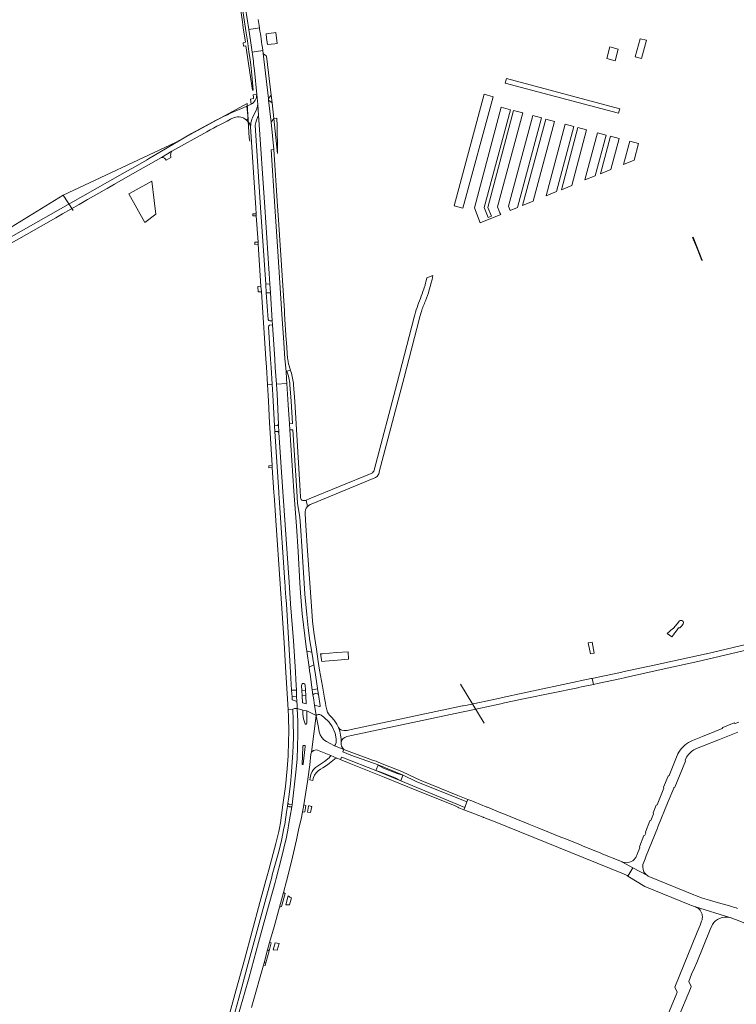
# Model space of a CAD drawing. Extents: x 148869 to 161638, y 453607 to 469810.
# Tile 561 of 656: x 154103 to 154502, y 464902 to 465449. Entities that reach past the tile are written whole.
import ezdxf
from ezdxf.lldxf.tags import DXFTag

# ---------------------------------------------------------------- set-up
doc = ezdxf.new("R2010")
doc.units = 0
for name, color, linetype, lineweight in [('B-OI-RI-DRUKLEIDING-G-niet meenemen', 190, 'RI-PERS', 18), ('B-RO-VH-VERHARDING_ASFALT-GV', 251, 'CONTINUOUS', 18), ('B-RO-VH-VERHARDING_FUNDERING_ZAND-GV', 251, 'CONTINUOUS', 18), ('B-RO-VH-VERHARDING_GRASBETONSTEEN-GV', 251, 'CONTINUOUS', 18), ('B-RO-VH-VERHARDING_HALFVERHARDING_GRIND-GV', 251, 'CONTINUOUS', 18), ('B-RO-VH-VERHARDING_SIERBESTRATING-GV', 251, 'CONTINUOUS', 18), ('B-RO-VH-VERHARDING_STRAATBAKSTEEN-GV', 251, 'CONTINUOUS', 18), ('B-RO-VH-VERHARDING_TEGEL_RUBBER-GV', 251, 'CONTINUOUS', 18)]:
    doc.layers.add(name, color=color, linetype=linetype, lineweight=lineweight)
tags = doc.linetypes.add('RI-PERS', pattern='A,7,-2,["P",Standard,S=1.8,R=0,X=-0.5,Y=-0.9],-2,7,-2,[102,NLCS.SHX,S=1,R=180,X=0,Y=0],-2', length=22).pattern_tags.tags
tags[6] = DXFTag(74, 10)

msp = doc.modelspace()

# ---------------------------------------------------------------- linework, layer by layer
at = {"layer": 'B-OI-RI-DRUKLEIDING-G-niet meenemen'}
for p, q in [((154229.89, 465402.91), (154189.98, 465381.25)), ((154231.09, 465383.84), (154229.89, 465402.91)), ((154231.3, 465381.84), (154231.09, 465383.84)), ((154189.98, 465381.25), (154127.58, 465351.88)), ((154127.58, 465351.88), (154040.91, 465298.72)), ((154127.58, 465351.88), (154133.2, 465343.38)), ((154361.61, 465058.41), (154348.5, 465080))]:
    msp.add_line(p, q, dxfattribs=at)
at = {"layer": 'B-RO-VH-VERHARDING_ASFALT-GV', "flags": 128}
for points in [[(154227.69, 465463.02), (154228.94, 465455.87), (154230.82, 465444.02), (154236.73, 465444.96)], [(154236.8, 465444.44), (154236.73, 465444.96), (154230.82, 465444.02), (154231.71, 465437.96), (154232.66, 465431.47), (154238.56, 465432.34)], [(154251.64, 465253.93), (154251.08, 465259.21), (154250.9, 465260.98), (154250.25, 465270.01), (154249.24, 465285.68), (154246.98, 465320.59), (154245.33, 465345.61), (154243.27, 465377.17), (154244.77, 465377.27), (154243.15, 465392.55), (154241.79, 465404.71), (154241.7, 465405.61), (154238.8, 465430.66), (154238.56, 465432.34), (154232.66, 465431.47)], [(154233.89, 465421.25), (154235.24, 465407.83), (154235.74, 465402.3), (154236.27, 465396.3), (154239.65, 465345.24), (154242.48, 465302.56), (154242.81, 465297.63), (154243.81, 465282.08), (154243.95, 465279.73), (154245.2, 465260.71), (154245.51, 465256.17), (154246.22, 465246.88), (154251.87, 465247.23), (154251.69, 465249.82), (154251.64, 465253.93)], [(154229.47, 465393.56), (154230.39, 465394.58), (154229.76, 465401.32)], [(154236.27, 465396.3), (154235.74, 465402.3), (154235.67, 465401.7), (154235.58, 465401.23), (154235.47, 465400.76), (154235.34, 465400.29), (154235.18, 465399.84), (154235, 465399.4), (154233.21, 465395.86), (154232.83, 465394.97), (154232.51, 465394.06), (154232.24, 465393.13), (154232, 465392.02), (154231.85, 465391.07), (154231.76, 465389.94), (154234.72, 465344.91), (154234.94, 465341.48), (154234.94, 465340.39), (154235.94, 465325.74)], [(154212.56, 465393.5), (154198.84, 465386.23), (154175.1, 465372.12), (154173.89, 465371.4), (154167.72, 465367.9), (154163.39, 465365.43), (154159.05, 465362.97), (154097.35, 465327.91)], [(154241.49, 465282.74), (154240.47, 465297.61), (154240.18, 465302.34), (154237.37, 465345.09), (154234.37, 465390.89)], [(154095.64, 465323.63), (154107.21, 465330.07), (154123.55, 465339.38), (154127.21, 465341.44), (154136.38, 465346.74), (154141.01, 465349.5), (154151.95, 465355.67), (154156.14, 465358.03), (154164.81, 465362.93), (154182.26, 465372.86), (154188.02, 465376.27), (154207.4, 465387.19)], [(154252.39, 465261.09), (154251.75, 465270.11), (154251.66, 465271.38), (154250.74, 465285.78), (154250.62, 465287.56), (154247.32, 465338.16), (154246.83, 465345.71), (154244.77, 465377.27), (154243.27, 465377.17), (154245.33, 465345.61), (154246.98, 465320.59), (154249.24, 465285.68), (154250.25, 465270.01), (154250.9, 465260.98), (154251.08, 465259.21)], [(154235.94, 465325.74), (154236, 465324.65), (154237.53, 465301.22), (154237.79, 465298.07), (154240.24, 465260.85), (154240.55, 465256.37), (154241.18, 465246.58), (154243.81, 465246.74), (154243.19, 465256.01), (154242.89, 465260.59), (154241.78, 465278.62)], [(154331.17, 465299.2), (154331.35, 465299.79), (154331.72, 465301.05), (154332.25, 465303.19), (154332.69, 465305.04), (154333.21, 465307.24), (154329.89, 465305.95), (154329.24, 465303.54)], [(154328.15, 465299.84), (154328.1, 465299.69)], [(154322.77, 465284.13), (154313.23, 465247.57), (154300.52, 465199.02)], [(154242.4, 465279.56), (154243.95, 465279.73), (154243.81, 465282.08), (154242.55, 465282.06)], [(154303.37, 465198.02), (154317.17, 465250.48), (154325.72, 465283.44)], [(154251.08, 465259.21), (154251.64, 465253.93), (154252.04, 465253.98), (154253.95, 465254.67)], [(154253.95, 465254.67), (154252.04, 465253.98), (154252.9, 465251.31)], [(154253.68, 465246.38), (154254.27, 465237.33), (154255.06, 465224.93), (154253.38, 465224.82), (154253.61, 465221.38), (154255.27, 465221.49), (154257.43, 465187.46), (154257.87, 465180.52), (154259.17, 465172.82), (154259.52, 465168.03), (154260.4, 465153.9), (154261.99, 465130.04), (154263.01, 465118.71), (154263.79, 465111.46), (154264.8, 465104.08), (154265.83, 465097.79), (154266.97, 465090.73), (154267.48, 465087.58), (154269.07, 465077.83), (154269.02, 465077.54), (154269.61, 465074.29), (154270.57, 465068.06), (154270.52, 465067.89), (154270.32, 465067.7), (154270.14, 465067.64), (154267.84, 465068.11), (154267.37, 465068.37), (154268.28, 465062.63), (154268.76, 465062.98), (154269.34, 465063.18), (154270.31, 465063.1), (154270.97, 465062.83), (154272.54, 465061.75), (154275.53, 465058.91), (154277.17, 465056.56), (154278.78, 465052.82), (154279.38, 465049.59), (154279.38, 465047.7), (154279.08, 465046.42), (154278.48, 465045.83), (154283.56, 465043.81), (154283.63, 465043.79)], [(154259.52, 465184.22), (154259.32, 465187.58), (154256.33, 465237.14), (154255.69, 465246.57)], [(154298.92, 465197.22), (154264.31, 465183.03), (154262.79, 465182.41), (154263.47, 465178.82)], [(154265.47, 465180.07), (154300.83, 465194.72)], [(154263.47, 465178.82), (154262.79, 465182.41), (154262.32, 465182.22)], [(154282.18, 465047.78), (154282.14, 465049.57), (154281.86, 465051.74), (154281.4, 465053.88), (154280.68, 465055.98), (154279.68, 465057.9), (154278.25, 465060.03), (154276.81, 465061.66), (154275.73, 465062.8), (154275.09, 465063.61), (154274.65, 465064.43), (154274.17, 465065.86), (154273.67, 465068), (154273.41, 465069.41), (154272.89, 465072.32), (154271.8, 465078.92), (154270.19, 465087.75), (154269.31, 465092.61), (154268.5, 465099.43), (154266.99, 465108.92), (154266.15, 465115.04), (154265.69, 465123.34), (154263.53, 465154.11), (154262.54, 465168.24), (154262.07, 465174.77)], [(154511.07, 465102.99), (154485.36, 465096.97), (154485.08, 465096.9), (154456.15, 465090.61), (154439.61, 465087.05), (154437.47, 465086.59), (154424.11, 465083.72), (154421.75, 465083.22), (154422.51, 465079.87), (154425.64, 465080.52), (154437.23, 465083.08), (154440.27, 465083.75), (154458.46, 465087.77), (154480.48, 465092.71), (154486.05, 465094), (154521.5, 465102.21)], [(154415.16, 465081.82), (154413.49, 465081.46), (154383.88, 465075.18), (154371.96, 465072.65), (154370.36, 465072.31), (154351.35, 465068.28), (154350, 465068), (154349.69, 465067.93), (154287.71, 465054.78), (154285.53, 465054.28), (154283.74, 465054.23), (154282.45, 465054.41), (154281.92, 465054.66), (154281.28, 465055.28), (154280.68, 465055.98), (154281.4, 465053.88), (154281.86, 465051.74), (154282.14, 465049.57), (154282.18, 465047.78)], [(154285.28, 465050.88), (154286.18, 465051.13), (154287.88, 465051.53), (154349.17, 465064.42), (154349.16, 465064.51), (154351.89, 465065.04), (154370.89, 465069.14), (154373, 465069.62), (154384.55, 465072.02), (154413.8, 465078.07), (154414.21, 465078.15), (154415.9, 465078.48), (154422.51, 465079.87), (154421.75, 465083.22), (154421.27, 465083.11), (154415.16, 465081.82)], [(154218.71, 464882.13), (154226.1, 464908.75), (154229.87, 464922.66), (154238.29, 464953.28), (154243.55, 464972.76), (154243.88, 464973.97), (154247.49, 464986.98), (154249.04, 464993.13), (154250.36, 465000), (154250.77, 465002.09), (154251.77, 465008.84), (154252.29, 465012.15), (154252.5, 465013.94), (154252.98, 465017.19), (154253.95, 465024.8), (154254.57, 465031.18), (154254.81, 465034.28), (154255.35, 465041.79), (154255.66, 465050.48), (154255.55, 465059.85), (154255.21, 465066.22), (154252.61, 465066.06), (154252.86, 465061.82), (154253.03, 465053.6), (154252.93, 465048.29), (154252.68, 465040.26), (154252.08, 465032.91), (154251.14, 465023.17), (154249.81, 465013), (154248.89, 465007.19), (154248.36, 465002.91), (154247.8, 465000), (154247.42, 464998.09), (154245.87, 464991.51), (154242.03, 464976.83), (154241.07, 464973.45), (154240.34, 464970.88), (154237.02, 464958.7), (154228.47, 464926.83), (154223.63, 464909.62), (154216.32, 464883.09)], [(154232.31, 464900.25), (154232.93, 464902.41), (154239.03, 464923.92), (154239.36, 464925.06), (154241.19, 464932.34), (154242.38, 464936.51), (154244.82, 464945.08), (154247.82, 464956.09), (154250.01, 464964.23), (154251.69, 464970.51), (154252.83, 464974.78), (154255.18, 464983.82), (154257.33, 464993.48), (154258.64, 465000), (154259.99, 465005.04), (154260.67, 465008.88), (154261.4, 465013.01), (154261.81, 465015.32), (154263.62, 465027.01), (154263.65, 465027.17), (154264.73, 465035.14), (154265.26, 465041.21), (154265.68, 465042.23), (154268.28, 465062.63), (154263.09, 465065.19), (154263.15, 465059.9), (154262.99, 465058.41), (154262.83, 465057.98), (154262.7, 465057.84), (154262.52, 465057.81), (154262.31, 465057.85), (154262.15, 465058.01), (154261.24, 465060.84), (154260.89, 465063.44), (154260.89, 465065.67), (154257.62, 465066.48), (154258.02, 465059.41), (154258.08, 465052.09), (154257.94, 465045.48), (154257.63, 465038.31), (154256.96, 465031.14), (154254.83, 465013.01), (154254.67, 465011.79), (154252.95, 465001.47), (154252.64, 465000), (154251.73, 464994.97), (154248.8, 464982.83), (154246.02, 464972.08), (154245.42, 464969.77), (154240.88, 464953.24), (154236.18, 464936.44), (154230.98, 464917.23), (154225.41, 464897.97)], [(154503.23, 465059.01), (154501.26, 465058.24), (154500.71, 465058.48), (154494.38, 465055.99), (154494.14, 465055.43), (154494.14, 465055.43), (154494.13, 465055.42), (154489.9, 465053.73), (154483.19, 465051.04), (154477.58, 465048.8)], [(154479.77, 465044.28), (154483.18, 465045.65), (154492.57, 465049.38), (154502.72, 465053.41)], [(154301.53, 465031.99), (154283.43, 465039.11), (154282.36, 465039.54), (154281.79, 465038.16), (154282.51, 465037.87), (154286.58, 465036.22), (154306.14, 465028.32), (154324.22, 465021), (154345.14, 465012.53), (154346.32, 465012.07)], [(154469.46, 465041.32), (154469.41, 465041.23), (154464.53, 465029.22), (154463.94, 465028.99), (154461.41, 465022.73), (154461.64, 465022.16), (154460.52, 465019.37), (154457.96, 465013.04), (154457.37, 465012.78), (154455.7, 465008.58), (154455.94, 465008.02), (154454.47, 465004.33), (154454.46, 465004.33), (154453.87, 465004.11), (154451.33, 464997.84), (154451.57, 464997.27), (154451.13, 464996.13), (154450.54, 464995.9), (154448.03, 464989.64), (154448.27, 464989.08), (154447.21, 464986.5), (154446.66, 464985.06)], [(154450.44, 464981.17), (154451.14, 464982.91), (154451.64, 464984.13), (154451.87, 464984.7), (154458.08, 465000), (154458.36, 465000.69), (154464.1, 465014.84), (154467.11, 465022.32), (154467.21, 465022.54), (154467.73, 465022.78), (154473.63, 465037.32), (154473.39, 465037.86), (154474.25, 465039.52), (154474.79, 465040.3)], [(154469.97, 465042.22), (154469.46, 465041.32)], [(154347.62, 465011.34), (154350.34, 465010.27), (154350.86, 465011.58), (154315.27, 465026.28), (154301.53, 465031.99)], [(154405.93, 464994.41), (154404.42, 464995.04), (154394.95, 464998.86), (154393.44, 464999.47), (154392.16, 465000), (154386.57, 465002.29), (154383.98, 465003.32), (154382.45, 465003.92), (154382.45, 465003.93), (154382.45, 465003.94), (154373.03, 465007.72), (154371.54, 465008.33), (154370.04, 465008.96), (154363.46, 465011.62), (154363.46, 465011.61), (154363.17, 465011.73), (154356.16, 465014.56), (154354.76, 465015.12), (154352.58, 465016.01), (154352.02, 465014.62), (154350.86, 465011.58), (154350.34, 465010.27), (154353.88, 465008.88), (154361.14, 465006.04), (154361.36, 465005.96)], [(154361.58, 465005.87), (154361.57, 465005.86), (154367.72, 465003.45), (154438.28, 464974.91), (154440.76, 464973.92)], [(154441.58, 464973.37), (154441.64, 464973.32), (154444.44, 464978.03), (154438.7, 464981.17), (154438.66, 464981.19), (154438.43, 464981.28), (154437.17, 464981.78), (154427.73, 464985.6), (154426.23, 464986.21), (154423.86, 464987.2), (154416.77, 464990.05), (154415.26, 464990.65), (154407.46, 464993.85), (154405.93, 464994.41)], [(154438.71, 464981.18), (154438.66, 464981.19), (154438.7, 464981.17), (154444.44, 464978.03), (154452.51, 464973.61)], [(154452.51, 464973.61), (154444.44, 464978.03), (154441.64, 464973.32), (154451.07, 464967.61), (154451.08, 464967.61), (154476.13, 464957.46), (154477.05, 464957.08), (154479.27, 464956.18), (154479.28, 464956.18), (154498.37, 464950.35), (154498.52, 464950.3)], [(154499.51, 464956.38), (154490.79, 464958.92), (154487.08, 464960.01), (154483.11, 464961.16), (154479.31, 464962.65), (154478.38, 464963.02), (154453.19, 464973.22)], [(154498.37, 464950.35), (154479.28, 464956.18)], [(154481.26, 464954.89), (154481.73, 464954.36)], [(154446.96, 464844.5), (154452.55, 464858.39), (154457.16, 464869.63), (154457.87, 464871.41), (154460.43, 464872.43), (154462.08, 464876.17), (154469.58, 464894.52), (154476.4, 464910.9), (154476.88, 464911.9), (154475.5, 464914.73), (154477.07, 464918.75), (154478.59, 464922.34), (154479.88, 464925.3), (154487.37, 464943.68), (154488.28, 464945.77), (154488.65, 464946.43)], [(154482.57, 464948.28), (154482.11, 464947.1), (154481.73, 464946.16), (154480.13, 464942.21), (154467.72, 464911.56), (154468.99, 464908.83), (154468.42, 464907.27), (154457.8, 464881.66)], [(154499.74, 464949.87), (154500.92, 464949.49)], [(154500.92, 464949.49), (154502.01, 464949.09), (154542, 464932.86), (154544.13, 464932), (154568.44, 464920.42), (154570.73, 464919.29), (154573.81, 464917.77), (154573.89, 464917.73), (154574.03, 464917.64), (154584.65, 464913.18), (154584.83, 464915.57), (154585.49, 464927.8)]]:
    msp.add_lwpolyline(points, dxfattribs=at)
at = {"layer": 'B-RO-VH-VERHARDING_ASFALT-GV'}
for points in [[(154236.73, 465444.96, 0.001498), (154235.99, 465449.62)], [(154237.65, 465438.81, 0.00221), (154236.8, 465444.44)], [(154238.56, 465432.34, 0.002162), (154237.65, 465438.81)], [(154232.66, 465431.47, -0.009726), (154233.89, 465421.25)], [(154229.76, 465401.32, 0.023022), (154212.56, 465393.5)], [(154207.4, 465387.19, -0.00712), (154222.59, 465395.01)], [(154222.59, 465395.01, -0.157245), (154226.33, 465395.34)], [(154226.33, 465395.34, -0.148596), (154229.47, 465393.56)], [(154234.37, 465390.89, -0.089507), (154236.27, 465396.3)], [(154328.79, 465301.92, -0.00624), (154328.15, 465299.84)], [(154329.24, 465303.54, -0.004325), (154328.79, 465301.92)], [(154328.1, 465299.69, -0.016146), (154326.21, 465294.44)], [(154329.06, 465293.14, 0.020813), (154331.17, 465299.2)], [(154324.36, 465289.39, 0.014241), (154322.77, 465284.13)], [(154326.21, 465294.44, 0.014062), (154324.36, 465289.39)], [(154326.77, 465287.19, -0.029931), (154329.06, 465293.14)], [(154325.72, 465283.44, -0.01838), (154326.77, 465287.19)], [(154242.55, 465282.06, -0.277211), (154241.49, 465282.74)], [(154241.78, 465278.62, -0.318541), (154242.4, 465279.56)], [(154252.7, 465259.3, -0.012791), (154252.39, 465261.09)], [(154253.95, 465254.67, -0.038163), (154252.7, 465259.3)], [(154252.9, 465251.31, -0.031421), (154253.59, 465247.34)], [(154255.61, 465247.46, 0.060357), (154253.95, 465254.67)], [(154253.59, 465247.34, -0.008348), (154253.68, 465246.38)], [(154255.69, 465246.57, 0.007893), (154255.61, 465247.46)], [(154300.02, 465198.11, -0.111969), (154298.92, 465197.22)], [(154300.52, 465199.02, -0.080075), (154300.02, 465198.11)], [(154302.48, 465195.97, 0.133529), (154303.37, 465198.02)], [(154300.83, 465194.72, 0.123128), (154302.48, 465195.97)], [(154260.37, 465182.42, -0.263495), (154259.52, 465184.22)], [(154262.32, 465182.22, -0.260921), (154260.37, 465182.42)], [(154263.47, 465178.82, -0.117811), (154265.47, 465180.07)], [(154262.07, 465174.77, -0.224102), (154263.47, 465178.82)], [(154282.18, 465047.78, -0.295466), (154285.28, 465050.88)], [(154477.58, 465048.8, 0.147859), (154469.97, 465042.22)], [(154283.63, 465043.79, -0.28597), (154282.18, 465047.78)], [(154474.79, 465040.3, -0.131259), (154479.77, 465044.28)], [(154346.32, 465012.07, -0.06159), (154347.62, 465011.34)], [(154361.36, 465005.96, -0.015587), (154361.58, 465005.87)], [(154445.75, 464983.29, -0.33365), (154438.71, 464981.18)], [(154446.66, 464985.06, -0.081569), (154445.75, 464983.29)], [(154450.56, 464975.78, -0.23948), (154450.44, 464981.17)], [(154440.76, 464973.92, -0.075844), (154441.58, 464973.37)], [(154452.51, 464973.61, -0.163584), (154450.56, 464975.78)], [(154453.19, 464973.22, -0.032101), (154452.51, 464973.61)], [(154479.28, 464956.18, -0.090814), (154481.26, 464954.89)], [(154502.52, 464955.35, 0.009756), (154499.51, 464956.38)], [(154481.73, 464954.36, -0.280754), (154482.57, 464948.28)], [(154492.62, 464949.87, -0.16877), (154498.37, 464950.35)], [(154498.52, 464950.3, -0.041514), (154499.74, 464949.87)], [(154488.65, 464946.43, -0.154195), (154492.62, 464949.87)]]:
    msp.add_lwpolyline(points, format="xyb", dxfattribs=at)
at = {"layer": 'B-RO-VH-VERHARDING_ASFALT-GV', "flags": 128}
for points in [[(154164.1, 465352.73), (154172.96, 465336.65), (154179.15, 465341.31), (154178.23, 465348.9), (154176.94, 465359.59), (154166.41, 465354.02)], [(154482.98, 465315.75), (154477.92, 465328.6), (154477.57, 465328.45), (154479.73, 465323.2), (154480.43, 465321.35), (154482.68, 465315.55)], [(154247.53, 465185.8), (154247.46, 465186.85), (154245.23, 465220.49), (154245.05, 465223.66), (154244.2, 465240.94), (154243.81, 465246.74), (154241.18, 465246.58), (154241.77, 465237.43), (154242.29, 465225.24), (154242.62, 465219.73), (154243.79, 465201.53), (154243.86, 465200.51), (154244.79, 465186.69), (154244.92, 465184.75), (154245.09, 465182.25), (154245.85, 465170.95), (154248.33, 465135.88), (154250.41, 465102.94), (154251.39, 465086.55), (154252.61, 465066.06), (154255.21, 465066.22), (154256.19, 465066.51), (154256.29, 465066.53), (154257.62, 465066.48), (154257.64, 465068.33), (154257.53, 465070.49), (154255.95, 465070.98), (154254.93, 465071.29), (154254.84, 465072.96), (154254.61, 465076.71), (154254, 465086.71), (154251.69, 465124.57), (154251.54, 465126.59), (154251.43, 465128.19), (154251.08, 465133.48), (154251, 465134.8), (154250.89, 465136.66), (154247.67, 465183.73)], [(154266.1, 465076.86), (154264.88, 465085.53), (154264.6, 465087.39), (154264.29, 465089.5), (154263.01, 465098.31), (154262.65, 465100.73), (154260.43, 465119.12), (154259.6, 465130.82), (154259.25, 465136.43), (154258.22, 465153.8), (154257.34, 465167.91), (154255.87, 465187.36), (154253.61, 465221.38), (154253.38, 465224.82), (154252.68, 465235.37), (154251.87, 465247.23), (154246.22, 465246.88), (154246.64, 465241.48), (154247.23, 465224.49), (154247.42, 465219.91), (154249.68, 465186.98), (154249.69, 465186.77), (154249.85, 465184.53), (154253.23, 465136.78), (154254.02, 465124.76), (154255.61, 465104.12), (154256.72, 465086.89), (154257, 465082.54), (154257.27, 465076.63), (154257.38, 465073.34), (154257.53, 465070.49), (154257.64, 465068.33), (154257.62, 465066.48), (154260.89, 465065.67), (154263.09, 465065.19), (154268.28, 465062.63), (154267.37, 465068.37), (154266.72, 465072.47), (154266.48, 465074.15)], [(154421.67, 465103.4), (154419.62, 465102.99), (154420.81, 465096.95), (154422.92, 465097.36)], [(154255.83, 465073.11), (154257.38, 465073.34), (154257.27, 465076.63), (154255.62, 465076.68), (154254.61, 465076.71), (154254.84, 465072.96)], [(154260.26, 465076.57), (154260.09, 465079.27), (154260.25, 465079.95), (154260.41, 465080.21), (154260.67, 465080.37), (154261.09, 465080.41), (154261.42, 465080.38), (154261.71, 465080.24), (154261.96, 465079.99), (154262.14, 465079.65), (154262.32, 465076.72), (154262.49, 465073.72), (154262.78, 465069.12), (154260.65, 465069.67), (154260.48, 465073.64)], [(154260.48, 465073.64), (154262.49, 465073.72), (154262.32, 465076.72), (154260.26, 465076.57)], [(154266.48, 465074.15), (154267.2, 465074.68), (154268.06, 465074.84), (154268.77, 465074.76), (154269.29, 465074.61), (154269.61, 465074.29), (154269.02, 465077.54), (154268.86, 465077.38), (154267.39, 465077), (154266.1, 465076.86)], [(154276.43, 465040.38), (154279.77, 465039), (154281.79, 465038.16), (154282.36, 465039.54), (154283.43, 465039.11), (154301.53, 465031.99), (154302.71, 465035), (154302.76, 465035.13), (154287.55, 465040.64), (154283.01, 465042.42), (154283.56, 465043.81), (154278.48, 465045.83), (154275.72, 465047.17), (154273.95, 465048.13), (154272.58, 465049.13), (154271.34, 465050.42), (154270.51, 465051.87), (154269.97, 465053.58), (154269.57, 465055.95), (154268.3, 465062.51), (154268.28, 465062.63), (154265.68, 465042.23), (154266.8, 465043.12), (154267.53, 465043.44), (154268.36, 465043.55), (154269.05, 465043.42)], [(154261.99, 465045.91), (154262.12, 465045.72), (154262.17, 465045.4), (154260.96, 465035.52), (154260.82, 465035.37), (154260.65, 465035.31), (154260.48, 465035.41), (154260.4, 465035.62), (154260.76, 465045.03), (154260.93, 465045.64), (154261.2, 465045.88), (154261.4, 465045.97), (154261.74, 465046.01)], [(154283.56, 465043.81), (154283.01, 465042.42), (154287.55, 465040.64), (154302.76, 465035.13), (154316.59, 465029.55), (154323.83, 465025.97), (154352.02, 465014.62), (154352.58, 465016.01), (154351.64, 465016.38), (154347.04, 465018.24), (154327.08, 465026.28), (154324.07, 465027.52), (154315.93, 465031.41), (154309.2, 465034.15), (154303.12, 465036.58), (154301.61, 465037.19), (154301.55, 465037.21), (154299.64, 465037.89), (154288.08, 465042.04), (154283.63, 465043.79)], [(154264.76, 465026.81), (154266.45, 465026.51), (154266.63, 465027.58), (154266.83, 465028.09), (154267.38, 465029.5), (154268.25, 465030.77), (154269.03, 465031.55), (154269.39, 465031.92), (154270.62, 465032.82), (154271.95, 465033.57), (154274.6, 465035.2), (154275.75, 465036.22), (154278.38, 465038.35), (154278.69, 465038.54), (154279.77, 465039), (154276.43, 465040.38), (154275.45, 465039.18), (154272.98, 465037.13), (154267.86, 465033.68), (154266.83, 465032.7), (154265.95, 465031.43), (154265.35, 465029.89), (154264.9, 465028.03)], [(154316.59, 465029.55), (154302.76, 465035.13), (154302.71, 465035), (154305.77, 465033.43), (154313.27, 465030.39), (154316.55, 465029.43)], [(154315.32, 465026.4), (154312.28, 465027.98), (154304.79, 465031.02), (154301.53, 465031.99), (154315.27, 465026.28)], [(154315.32, 465026.4), (154315.27, 465026.28), (154350.86, 465011.58), (154352.02, 465014.62), (154323.83, 465025.97), (154316.59, 465029.55), (154316.55, 465029.43)]]:
    msp.add_lwpolyline(points, close=True, dxfattribs=at)
at = {"layer": 'B-RO-VH-VERHARDING_FUNDERING_ZAND-GV', "flags": 128}
msp.add_lwpolyline([(154470.27, 465115.33), (154468.96, 465113.61), (154467.03, 465111.1), (154465.55, 465110.07), (154464.77, 465109.41), (154463.45, 465108.28), (154465.98, 465106.35), (154466.92, 465107.47), (154467.63, 465108.39), (154468.68, 465109.76), (154469.86, 465111.29), (154470.13, 465111.41), (154470.48, 465111.46), (154471.63, 465112.55), (154472.43, 465113.51)], dxfattribs=at)
at = {"layer": 'B-RO-VH-VERHARDING_FUNDERING_ZAND-GV'}
msp.add_lwpolyline([(154472.43, 465113.51, 0.708528), (154470.27, 465115.33)], format="xyb", dxfattribs=at)
at = {"layer": 'B-RO-VH-VERHARDING_GRASBETONSTEEN-GV', "flags": 128}
for points in [[(154361.66, 465407.96), (154345.08, 465345.99), (154349.9, 465344.71), (154366.61, 465406.65)], [(154378.08, 465398.88), (154363.7, 465345.12), (154365.71, 465340.16), (154363.87, 465339.44), (154361.68, 465345.08), (154376.38, 465399.35), (154371.21, 465400.73), (154356.23, 465344.87), (154359.46, 465336.55), (154370.87, 465341.16), (154370.49, 465342.11), (154369.15, 465345.45), (154383.11, 465397.59)], [(154393.52, 465394.86), (154388.67, 465396.14), (154375.2, 465345.83), (154376.19, 465343.35), (154380.15, 465345)], [(154395.95, 465394.23), (154383.06, 465346.17), (154388.93, 465348.58), (154400.83, 465392.93)], [(154401.96, 465353.88), (154411.6, 465390.09), (154406.76, 465391.37), (154396.11, 465351.47)], [(154413.8, 465389.51), (154404.63, 465354.95), (154410.47, 465357.31), (154418.69, 465388.2)], [(154429.54, 465385.34), (154424.7, 465386.64), (154417.7, 465360.33), (154423.51, 465362.61)], [(154426.31, 465363.78), (154432.06, 465366.19), (154436.74, 465383.41), (154431.86, 465384.71)], [(154445.14, 465371.42), (154447.59, 465380.59), (154442.68, 465381.89), (154439.21, 465369.02)], [(154265.83, 465097.79), (154263.01, 465098.31), (154264.29, 465089.5), (154266.97, 465090.73)], [(154271.71, 465096.96), (154270.69, 465096.9), (154271.34, 465092.73), (154273.29, 465092.89), (154280.16, 465093.46), (154286.16, 465093.91), (154286.11, 465098.11), (154279.51, 465097.61)], [(154241.19, 464932.34), (154242.07, 464931.81), (154243.32, 464936.26), (154242.38, 464936.51)], [(154247.74, 464935.87), (154245.5, 464936.24), (154244.41, 464932.32), (154246.59, 464932.26)], [(154239.03, 464923.92), (154239.84, 464923.68), (154240.26, 464925.22), (154239.36, 464925.06)]]:
    msp.add_lwpolyline(points, close=True, dxfattribs=at)
at = {"layer": 'B-RO-VH-VERHARDING_HALFVERHARDING_GRIND-GV', "flags": 128}
msp.add_lwpolyline([(154373.45, 465414.2), (154385.25, 465411.1), (154436.36, 465397.46), (154436.8, 465398.85), (154437.1, 465399.95), (154374.15, 465416.78)], close=True, dxfattribs=at)
for points in [[(154188.02, 465376.27), (154182.26, 465372.86)], [(154184.75, 465371.28), (154187.47, 465372.86), (154187.4, 465373.46)]]:
    msp.add_lwpolyline(points, dxfattribs=at)
at = {"layer": 'B-RO-VH-VERHARDING_HALFVERHARDING_GRIND-GV'}
for points in [[(154182.26, 465372.86, -0.220156), (154184, 465372.45)], [(154184, 465372.45, -0.168032), (154184.75, 465371.28)], [(154187.4, 465373.46, -0.101601), (154187.35, 465374.76)], [(154187.35, 465374.76, -0.126705), (154188.02, 465376.27)]]:
    msp.add_lwpolyline(points, format="xyb", dxfattribs=at)
at = {"layer": 'B-RO-VH-VERHARDING_SIERBESTRATING-GV', "flags": 128}
for points in [[(154237.79, 465298.07), (154237.53, 465301.22), (154235.75, 465301.15), (154236.02, 465298.19)], [(154240.18, 465302.34), (154240.47, 465297.61), (154242.81, 465297.63), (154242.48, 465302.56)], [(154261.87, 465009.08), (154261.87, 465009.09), (154262.33, 465011.28), (154262.56, 465012.58), (154261.4, 465013.01), (154260.67, 465008.88)], [(154264.13, 465012.65), (154264.07, 465012.3), (154263.47, 465008.93), (154265.08, 465008.78), (154265.81, 465011.97), (154265.43, 465012.07)], [(154250.99, 464963.66), (154250.01, 464964.23), (154247.82, 464956.09), (154248.93, 464956.37)]]:
    msp.add_lwpolyline(points, close=True, dxfattribs=at)
for points in [[(154252.74, 464962.31), (154252.73, 464962.31), (154251.36, 464957.37)], [(154253.44, 464957.38), (154254.51, 464961.22), (154254.51, 464961.23)], [(154253.01, 464957.4), (154253.44, 464957.38)]]:
    msp.add_lwpolyline(points, dxfattribs=at)
at = {"layer": 'B-RO-VH-VERHARDING_SIERBESTRATING-GV'}
for points in [[(154254.51, 464961.23, -0.050789), (154252.74, 464962.31)], [(154251.36, 464957.37, -0.044412), (154253.01, 464957.4)]]:
    msp.add_lwpolyline(points, format="xyb", dxfattribs=at)
at = {"layer": 'B-RO-VH-VERHARDING_STRAATBAKSTEEN-GV', "flags": 128}
for points in [[(154227.92, 465434.69), (154229.17, 465434.86), (154232.82, 465410.18), (154233.28, 465410.22), (154232.44, 465418.77), (154231.84, 465424.39), (154231.51, 465427.2), (154230.88, 465431.8), (154230.03, 465437.73), (154229.19, 465443.29), (154227.25, 465455.58), (154225.52, 465465.5), (154224.67, 465469.97), (154222.81, 465478.39), (154221.75, 465483.16), (154221.31, 465483.06), (154221.68, 465481.12), (154225.35, 465461.21), (154226.98, 465450.63), (154227.07, 465449.68), (154227.69, 465444.99), (154228.87, 465436.87), (154227.62, 465436.67)], [(154244.69, 465442.17), (154240.4, 465441.64), (154240.72, 465439.25), (154241.2, 465435.66), (154245.29, 465436.11), (154245.3, 465436.06), (154246.49, 465436.24), (154245.88, 465442.3)], [(154238.8, 465430.66), (154241.7, 465405.61), (154243.25, 465407.53), (154240.73, 465429.18)], [(154241.7, 465405.61), (154241.79, 465404.71), (154243.73, 465403.17), (154243.25, 465407.53)], [(154241.79, 465404.71), (154243.15, 465392.55), (154244.68, 465394.45), (154243.73, 465403.17)], [(154246.35, 465394.66), (154244.68, 465394.45), (154246.76, 465375.14), (154246.64, 465391.55), (154246.41, 465393.6)], [(154233.13, 465340.4), (154234.94, 465340.39), (154234.94, 465341.48), (154233.1, 465341.54)], [(154234.19, 465324.53), (154236, 465324.65), (154235.94, 465325.74), (154234.18, 465325.7)], [(154245.05, 465223.66), (154245.23, 465220.49), (154246.87, 465220.48), (154247.42, 465219.91), (154247.23, 465224.49), (154246.55, 465223.77)], [(154243.86, 465200.51), (154243.79, 465201.53), (154241.96, 465201.39), (154241.97, 465201.21), (154242.03, 465200.33)], [(154253.42, 465013.24), (154253.09, 465013.29), (154252.5, 465013.94), (154252.29, 465012.15), (154253.27, 465011.97), (154253.39, 465011.95), (154254.67, 465011.79), (154254.83, 465013.01)], [(154240.26, 464925.22), (154242.07, 464931.81), (154241.19, 464932.34), (154239.36, 464925.06)]]:
    msp.add_lwpolyline(points, close=True, dxfattribs=at)
for points in [[(154235.24, 465407.83), (154233.24, 465407.66), (154233.18, 465407.65), (154233.38, 465406.44), (154233.5, 465405.57), (154231.73, 465405.31), (154232.15, 465402.41)], [(154231.76, 465389.94), (154231.85, 465391.07), (154232, 465392.02), (154232.24, 465393.13), (154232.51, 465394.06), (154232.83, 465394.97), (154233.21, 465395.86), (154235, 465399.4), (154235.18, 465399.84), (154235.34, 465400.29), (154235.47, 465400.76), (154235.58, 465401.23), (154235.67, 465401.7), (154235.74, 465402.3), (154235.24, 465407.83)], [(154232.15, 465402.41), (154229.76, 465401.32), (154230.39, 465394.58), (154229.47, 465393.56)], [(154231.44, 465391.35), (154231.76, 465389.94)]]:
    msp.add_lwpolyline(points, dxfattribs=at)
at = {"layer": 'B-RO-VH-VERHARDING_STRAATBAKSTEEN-GV'}
for points in [[(154232.15, 465402.41, 0.248986), (154235.24, 465407.83)], [(154235.24, 465407.83, -0.248986), (154232.15, 465402.41)], [(154229.47, 465393.56, -0.105691), (154231.44, 465391.35)]]:
    msp.add_lwpolyline(points, format="xyb", dxfattribs=at)
at = {"layer": 'B-RO-VH-VERHARDING_TEGEL_RUBBER-GV', "flags": 128}
for points in [[(154448.38, 465438.89), (154445.72, 465428.78), (154449.27, 465427.85), (154451.94, 465437.98)], [(154429.89, 465427.95), (154434.62, 465426.66), (154436.3, 465433), (154431.57, 465434.27)]]:
    msp.add_lwpolyline(points, close=True, dxfattribs=at)

doc.saveas('drawing.dxf')
